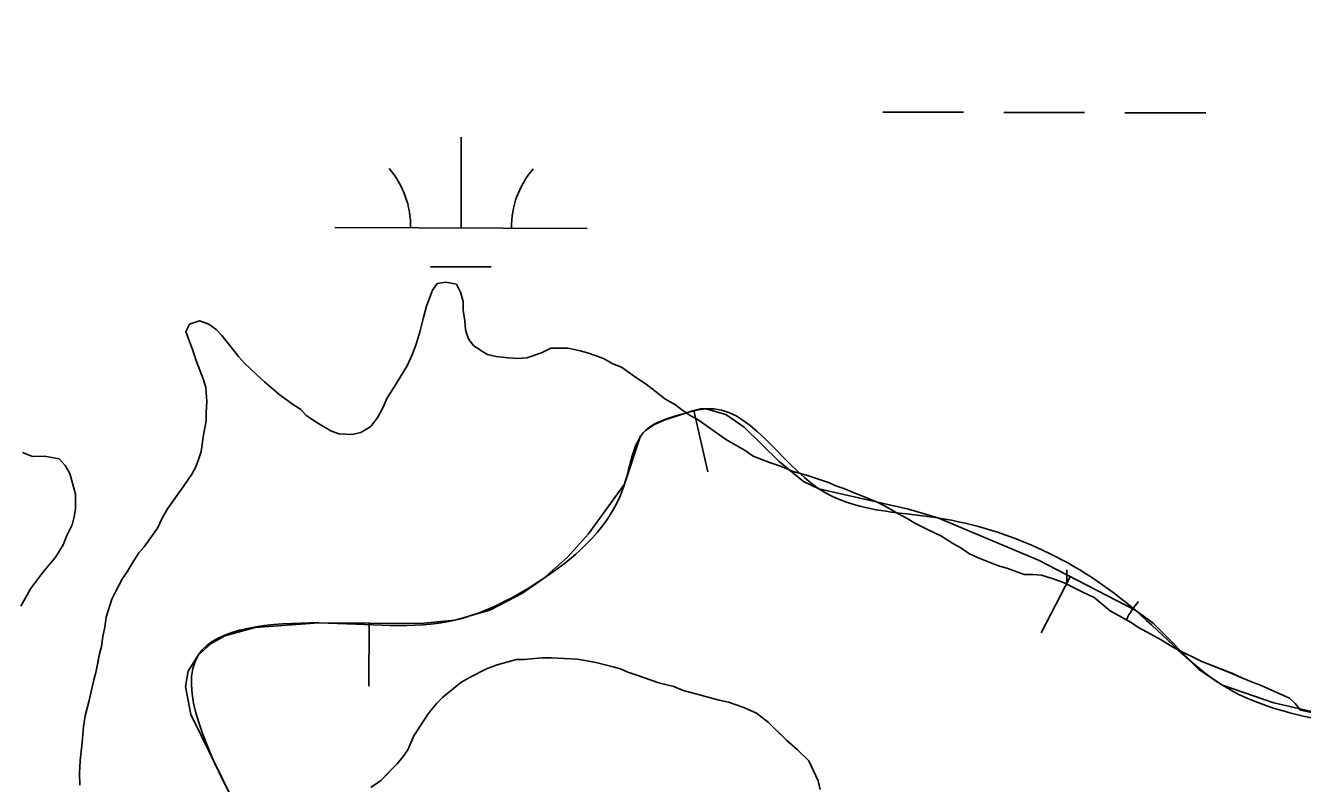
# Model space of a CAD drawing. Extents: x 3161514 to 3199414, y 831166 to 856601.
# Drawn here: x 3195118 to 3195624, y 847035 to 847336 of the extents above; entities that cross this region are included whole.
import ezdxf

# ---------------------------------------------------------------- set-up
doc = ezdxf.new("R2010")
doc.units = 0
for name, color, linetype in [('V-BORW-LINE', 7, 'Continuous'), ('V-SITE-VEGE', 7, 'Continuous'), ('V-TOPO-SHOR', 7, 'Continuous'), ('V-WETL-SWMP', 7, 'Continuous')]:
    doc.layers.add(name, color=color, linetype=linetype)

msp = doc.modelspace()

# ---------------------------------------------------------------- linework, layer by layer
at = {"layer": 'V-BORW-LINE'}
for p, q in [((3195383.01, 847183.15), (3195388.57, 847158.78)), ((3195532.25, 847117.25), (3195520.73, 847095.06)), ((3195254.32, 847098.8), (3195254.17, 847073.8))]:
    msp.add_line(p, q, dxfattribs=at)
msp.add_lwpolyline([(3195634.17, 847062.41), (3195612.94, 847067.19), (3195592.54, 847074.27), (3195583.21, 847080.44), (3195571.21, 847092.79), (3195565.07, 847098.81), (3195558.21, 847103.79), (3195519.7, 847123.76), (3195479.75, 847140.55), (3195468.09, 847144.06), (3195432.62, 847152.15), (3195426.52, 847155.06), (3195416.81, 847162.99), (3195403, 847176.51), (3195395.74, 847181.52), (3195387.8, 847183.85), (3195385.73, 847183.78), (3195382.53, 847183.05), (3195379.35, 847181.99), (3195371.33, 847179.34), (3195367.5, 847177.62), (3195363.91, 847175.21), (3195361.94, 847173.07), (3195355.56, 847153.95), (3195341.23, 847134.23), (3195333.01, 847125.06), (3195323.46, 847116.56), (3195315.15, 847110.7), (3195302.13, 847104.05), (3195288.23, 847100), (3195274.83, 847098.67), (3195234.33, 847098.92), (3195209.1, 847097.1), (3195197.15, 847093.81), (3195191.67, 847090.71), (3195186.66, 847086.31), (3195182.6, 847079.84), (3195181.46, 847073.78), (3195183.58, 847062.56), (3195200.45, 847028.54)], dxfattribs=at)
for points in [[(3194602.88, 847069.85), (3194575.87, 847110.17), (3194547.03, 847120.68), (3194457.58, 847119.19), (3194366.45, 847145.63), (3194258, 847192.86), (3194228.15, 847223.95), (3194227.62, 847247.86), (3194321.38, 847251.47), (3194333.12, 847328.21), (3194340.14, 847375.18), (3194332.7, 847406.95), (3194296.3, 847413.53), (3194262.11, 847433.52), (3194215.71, 847445.62), (3194145.95, 847449.24), (3194103.95, 847498.28), (3194084.11, 847504.72), (3194049.94, 847507.61), (3194007.97, 847494.32), (3194008.4, 847478.79), (3193996.03, 847456.37), (3193997.01, 847423.89), (3193978.52, 847389.56), (3193990.09, 847331.44), (3193948.4, 847301.13), (3193955.13, 847275.83), (3193969.39, 847253.56), (3194023.81, 847249.86), (3194123.13, 847223.18), (3194170.45, 847198.88), (3194298.6, 847102.54), (3194359.03, 847068.97), (3194377.1, 847062.6), (3194480.07, 846995.23), (3194645.36, 846858.6), (3194711.29, 846830.1), (3194803.13, 846760.09), (3194846.45, 846741.59), (3194967.03, 846667.42), (3195071.3, 846623.62), (3195217.07, 846544.55), (3195322.98, 846476), (3195428.75, 846443.06), (3195566.51, 846379.66), (3195648.42, 846343.02), (3195715.01, 846322.25), (3195727.93, 846327.72), (3195733.54, 846331.37)], [(3195212.14, 846712.14), (3195199.33, 846733.38), (3195222.73, 846751.73), (3195285.11, 846770.62), (3195285.3, 846797.06), (3195274.55, 846810.19), (3195214.59, 846825.05), (3195182.35, 846821.24), (3195168.88, 846810.68), (3195172.37, 846770.52), (3195145.1, 846765.54), (3195131.99, 846774.8), (3195100.54, 846879.65), (3194989.74, 846958.1), (3194992.6, 846998.35), (3195009.19, 847005.17), (3195052.21, 846983.68), (3195100.79, 846999.17), (3195094.37, 847062.55), (3195108.13, 847156.4), (3195095.57, 847198.86), (3195066.98, 847191.47), (3195033.69, 847181.27), (3194992.38, 847151.65), (3194949.38, 847071.68), (3194971.98, 846998.48), (3194963.32, 846989.31), (3194906.17, 847001.5), (3194857.52, 846984.26), (3194836.61, 846990.39), (3194775.77, 847044.42), (3194738.67, 847042.4), (3194693.08, 847063.73), (3194634.13, 847049.01), (3194602.88, 847069.85), (3194603.81, 847068.67)], [(3195757.25, 847016.74), (3195857.08, 846937.33), (3195874.51, 846889.02), (3195859.48, 846835.68), (3195838.49, 846820.05), (3195713.21, 846787.04), (3195611.88, 846729.36), (3195571.86, 846718.37), (3195525.32, 846735.95), (3195438.51, 846788.56), (3195357, 846808.79), (3195276.53, 846889.62), (3195239.42, 846902.67), (3195231.69, 846918.41), (3195155.74, 846958.51), (3195165.58, 846994.69), (3195188.73, 847004.86), (3195202.14, 847024.68), (3195200.45, 847028.54), (3195186.66, 847086.31), (3195234.33, 847098.92), (3195288.23, 847100), (3195323.46, 847116.56), (3195355.56, 847153.95), (3195363.91, 847175.21), (3195379.35, 847181.99), (3195387.8, 847183.85), (3195432.62, 847152.15), (3195479.75, 847140.55), (3195558.21, 847103.79), (3195592.54, 847074.27), (3195676.17, 847052.25), (3195757.25, 847016.74)]]:
    msp.add_spline(points, degree=3, dxfattribs=at)
at = {"layer": 'V-SITE-VEGE'}
for points in [[(3195261.48, 847188.2), (3195264.35, 847192.7), (3195269.33, 847200.91), (3195271.42, 847205.15), (3195272.97, 847209.38), (3195274.53, 847214.67), (3195275.82, 847219.96), (3195277.11, 847224.45), (3195279.45, 847230.8), (3195281.29, 847233.45), (3195284.71, 847234), (3195288.94, 847233.23), (3195290.54, 847230.07), (3195291.62, 847226.38), (3195291.64, 847222.95), (3195292.19, 847218.73), (3195292.48, 847215.3), (3195293.02, 847213.45), (3195293.82, 847211.34), (3195295.68, 847208.98), (3195298.6, 847206.89), (3195301.24, 847205.32), (3195304.68, 847204.54), (3195309.44, 847204.04), (3195313.4, 847203.8), (3195316.83, 847204.08), (3195322.62, 847205.96), (3195326.31, 847207.83), (3195330.01, 847207.85), (3195333.17, 847207.87), (3195337.93, 847206.84), (3195340.84, 847206.07), (3195344.28, 847204.77), (3195347.19, 847203.73), (3195350.9, 847201.64), (3195354.33, 847200.33), (3195359.9, 847196.41), (3195364.14, 847193.53), (3195368.91, 847189.86), (3195371.56, 847187.76), (3195375.8, 847185.41), (3195378.19, 847183.57), (3195381.63, 847181.22), (3195384.81, 847179.39), (3195388.79, 847176.51), (3195393.29, 847173.36), (3195395.94, 847171.53), (3195403.36, 847167.35), (3195406.54, 847164.99), (3195413.42, 847162.39), (3195417.39, 847161.09), (3195422.41, 847159.01), (3195427.7, 847157.45), (3195436.43, 847154.6), (3195439.34, 847153.3), (3195442.52, 847152.26), (3195445.69, 847150.96), (3195452.57, 847148.09), (3195455.75, 847146.79), (3195458.92, 847145.22), (3195463.95, 847142.35), (3195467.93, 847140.26), (3195470.58, 847138.42), (3195475.87, 847135.82), (3195480.9, 847133.47), (3195485.93, 847130.33), (3195488.85, 847128.76), (3195492.03, 847126.4), (3195495.47, 847124.84), (3195500.76, 847122.76), (3195504.2, 847121.46), (3195507.11, 847120.68), (3195513.99, 847118.08), (3195517.42, 847118.1), (3195520.85, 847117.85), (3195525.08, 847116.56), (3195529.58, 847115), (3195532.76, 847113.43), (3195537.25, 847111.08), (3195541.75, 847109), (3195548.12, 847103.75), (3195552.89, 847101.14), (3195556.33, 847099.05), (3195558.98, 847097.21), (3195562.42, 847095.39), (3195568.25, 847092.25), (3195572.49, 847089.63), (3195576.19, 847087.54), (3195580.7, 847085.46), (3195584.4, 847083.63), (3195596.31, 847078.94), (3195600.28, 847077.12), (3195604.78, 847075.3), (3195607.68, 847074.26), (3195610.6, 847072.95), (3195619.15, 847069.04), (3195621.37, 847066.93), (3195623.57, 847064.4), (3195633.2, 847062.32)], [(3195139.59, 847034.66), (3195139.56, 847039.41), (3195139.8, 847044.43), (3195140.55, 847051.56), (3195141.04, 847057.9), (3195141.81, 847062.13), (3195143.36, 847068.2), (3195145.16, 847076.4), (3195145.94, 847079.31), (3195147.48, 847086.71), (3195148.25, 847089.62), (3195148.76, 847093.58), (3195149.53, 847097.28), (3195150.04, 847101.24), (3195152.37, 847108.38), (3195153.94, 847111.56), (3195156.55, 847116.59), (3195158.38, 847119.24), (3195160.21, 847122.42), (3195163.09, 847126.66), (3195165.19, 847129.05), (3195170.43, 847136.47), (3195172.25, 847140.44), (3195174.35, 847144.14), (3195180.63, 847152.89), (3195184.04, 847157.93), (3195185.6, 847160.84), (3195186.64, 847163.75), (3195187.68, 847166.92), (3195188.7, 847173.53), (3195189.72, 847179.08), (3195189.71, 847182.25), (3195189.95, 847186.74), (3195189.65, 847192.28), (3195188.57, 847195.71), (3195185.9, 847202.55), (3195184.29, 847207.29), (3195182.68, 847211.51), (3195181.61, 847214.41), (3195183.17, 847217.32), (3195187.12, 847218.66), (3195190.83, 847217.36), (3195193.74, 847215.27), (3195195.87, 847212.91), (3195199.06, 847208.96), (3195202.52, 847204.49), (3195204.91, 847201.87), (3195209.68, 847197.41), (3195212.87, 847194.52), (3195218.44, 847189.8), (3195223.48, 847185.87), (3195227.19, 847183.52), (3195229.31, 847181.15), (3195234.61, 847177.75), (3195239.11, 847175.13), (3195242.29, 847173.83), (3195247.57, 847173.6), (3195251, 847174.41), (3195254.94, 847176.81), (3195257.82, 847180.52), (3195259.92, 847184.49), (3195261.48, 847188.2)], [(3195116.93, 847166.53), (3195120.9, 847164.96), (3195125.65, 847164.99), (3195131.47, 847163.97), (3195133.86, 847161.34), (3195135.72, 847158.18), (3195137.88, 847150.01), (3195137.91, 847144.2), (3195137.4, 847141.03), (3195136.63, 847137.86), (3195134.54, 847133.63), (3195132.98, 847129.92), (3195130.1, 847125.15), (3195124.86, 847118.79), (3195120.14, 847112.43), (3195118.57, 847109.78), (3195116.22, 847105.54)], [(3195433.16, 847032.88), (3195432.35, 847036.31), (3195428.6, 847044.21), (3195424.09, 847048.67), (3195419.85, 847052.34), (3195415.33, 847056.8), (3195412.68, 847059.43), (3195407.91, 847063.1), (3195402.88, 847065.45), (3195396.79, 847067.52), (3195393.1, 847068.29), (3195389.13, 847069.33), (3195383.84, 847070.88), (3195378.82, 847072.17), (3195375.11, 847073.74), (3195369.56, 847075.02), (3195360.04, 847078.4), (3195356.86, 847079.44), (3195353.95, 847080.74), (3195351.04, 847081.52), (3195343.64, 847083.33), (3195336.77, 847084.61), (3195326.47, 847085.08), (3195322.78, 847085.06), (3195315.92, 847084.49), (3195312.75, 847084.48), (3195305.11, 847082.32), (3195300.89, 847080.71), (3195294.05, 847077.24), (3195290.62, 847075.37), (3195287.73, 847072.98), (3195283.53, 847069.52), (3195281.17, 847067.14), (3195277.76, 847062.89), (3195272, 847054.15), (3195269.66, 847048.59), (3195267.83, 847045.94), (3195265.46, 847043.02), (3195258.9, 847036.39), (3195254.96, 847033.72)]]:
    msp.add_lwpolyline(points, dxfattribs=at)
at = {"layer": 'V-TOPO-SHOR'}
for points in [[(3195139.59, 847034.66), (3195139.56, 847039.41), (3195139.8, 847044.43), (3195140.55, 847051.56), (3195141.04, 847057.9), (3195141.81, 847062.13), (3195143.36, 847068.2), (3195145.16, 847076.4), (3195145.94, 847079.31), (3195146.71, 847083.01), (3195147.48, 847086.71), (3195148.25, 847089.62), (3195148.76, 847093.58), (3195149.53, 847097.28), (3195150.04, 847101.24), (3195152.37, 847108.38), (3195153.94, 847111.56), (3195156.55, 847116.59), (3195158.38, 847119.24), (3195160.21, 847122.42), (3195163.09, 847126.66), (3195165.19, 847129.05), (3195170.43, 847136.47), (3195172.25, 847140.44), (3195174.35, 847144.14), (3195178.54, 847149.98), (3195180.63, 847152.89), (3195184.04, 847157.93), (3195185.6, 847160.84), (3195186.64, 847163.75), (3195187.68, 847166.92), (3195188.7, 847173.53), (3195189.72, 847179.08), (3195189.71, 847182.25), (3195189.95, 847186.74), (3195189.65, 847192.28), (3195188.57, 847195.71), (3195185.9, 847202.55), (3195184.29, 847207.29), (3195182.68, 847211.51), (3195181.61, 847214.41), (3195183.17, 847217.32), (3195187.12, 847218.66), (3195190.83, 847217.36), (3195193.74, 847215.27), (3195195.87, 847212.91), (3195199.06, 847208.96), (3195202.52, 847204.49), (3195204.91, 847201.87), (3195209.68, 847197.41), (3195212.87, 847194.52), (3195218.44, 847189.8), (3195223.48, 847185.87), (3195227.19, 847183.52), (3195229.31, 847181.15), (3195234.61, 847177.75), (3195239.11, 847175.13), (3195242.29, 847173.83), (3195247.57, 847173.6), (3195251, 847174.41), (3195254.94, 847176.81), (3195257.82, 847180.52), (3195259.92, 847184.49), (3195261.48, 847188.2), (3195264.35, 847192.7), (3195269.33, 847200.91), (3195271.42, 847205.15), (3195272.97, 847209.38), (3195274.53, 847214.67), (3195275.82, 847219.96), (3195277.11, 847224.45), (3195279.45, 847230.8), (3195281.29, 847233.45), (3195284.71, 847234), (3195288.94, 847233.23), (3195290.54, 847230.07), (3195291.62, 847226.38), (3195291.64, 847222.95), (3195292.19, 847218.73), (3195292.48, 847215.3), (3195293.02, 847213.45), (3195293.82, 847211.34), (3195295.68, 847208.98), (3195298.6, 847206.89), (3195301.24, 847205.32), (3195304.68, 847204.54), (3195309.44, 847204.04), (3195313.4, 847203.8), (3195316.83, 847204.08), (3195322.62, 847205.96), (3195326.31, 847207.83), (3195330.01, 847207.85), (3195333.17, 847207.87), (3195337.93, 847206.84), (3195340.84, 847206.07), (3195344.28, 847204.77), (3195347.19, 847203.73), (3195350.9, 847201.64), (3195354.33, 847200.33), (3195359.9, 847196.41)], [(3195359.9, 847196.41), (3195364.14, 847193.53), (3195368.91, 847189.86), (3195371.56, 847187.76), (3195375.8, 847185.41), (3195378.19, 847183.57), (3195381.63, 847181.22), (3195384.81, 847179.39), (3195388.79, 847176.51), (3195393.29, 847173.36), (3195395.94, 847171.53), (3195399.65, 847169.44), (3195403.36, 847167.35), (3195406.54, 847164.99), (3195413.42, 847162.39), (3195417.39, 847161.09), (3195422.41, 847159.01), (3195427.7, 847157.45), (3195436.43, 847154.6), (3195439.34, 847153.3), (3195442.52, 847152.26), (3195445.69, 847150.96), (3195452.57, 847148.09), (3195455.75, 847146.79), (3195458.92, 847145.22), (3195463.95, 847142.35), (3195467.92, 847140.26), (3195470.58, 847138.42), (3195475.87, 847135.82), (3195480.9, 847133.47), (3195485.93, 847130.33), (3195488.85, 847128.76), (3195492.03, 847126.4), (3195495.47, 847124.84), (3195500.76, 847122.76), (3195504.2, 847121.46), (3195507.11, 847120.68), (3195513.99, 847118.08), (3195517.42, 847118.1), (3195520.85, 847117.85), (3195525.08, 847116.56), (3195529.58, 847115), (3195532.76, 847113.43), (3195537.25, 847111.08), (3195541.75, 847109), (3195544.94, 847106.38), (3195548.12, 847103.75), (3195552.89, 847101.14), (3195556.33, 847099.05), (3195558.98, 847097.21), (3195562.42, 847095.39), (3195568.25, 847092.25), (3195572.49, 847089.64), (3195576.19, 847087.54), (3195580.7, 847085.46), (3195584.4, 847083.63), (3195589.69, 847081.55), (3195596.31, 847078.94), (3195600.28, 847077.12), (3195604.78, 847075.3), (3195607.68, 847074.26), (3195610.6, 847072.95)], [(3195116.22, 847105.54), (3195118.57, 847109.78), (3195120.14, 847112.43), (3195124.86, 847118.79), (3195130.1, 847125.15), (3195132.98, 847129.92), (3195134.54, 847133.63), (3195136.63, 847137.86), (3195137.4, 847141.03), (3195137.91, 847144.2), (3195137.88, 847150.01), (3195135.72, 847158.18), (3195133.86, 847161.34), (3195131.47, 847163.97), (3195125.65, 847164.99), (3195120.9, 847164.96), (3195116.93, 847166.53)], [(3195433.16, 847032.88), (3195432.35, 847036.31), (3195428.6, 847044.21), (3195424.09, 847048.67), (3195419.85, 847052.34), (3195415.33, 847056.8), (3195412.68, 847059.43), (3195410.29, 847061.26), (3195407.91, 847063.1), (3195402.88, 847065.45), (3195396.79, 847067.52), (3195393.1, 847068.29), (3195389.13, 847069.33), (3195383.84, 847070.88), (3195378.82, 847072.17), (3195375.11, 847073.74), (3195369.56, 847075.02), (3195360.04, 847078.4), (3195356.86, 847079.44), (3195353.95, 847080.74), (3195351.04, 847081.52), (3195343.64, 847083.33), (3195336.77, 847084.61), (3195326.47, 847085.08), (3195322.78, 847085.06), (3195315.92, 847084.49), (3195312.75, 847084.47), (3195305.11, 847082.32), (3195300.89, 847080.71), (3195294.05, 847077.24), (3195290.62, 847075.37), (3195287.73, 847072.98), (3195283.53, 847069.52), (3195281.17, 847067.14), (3195277.76, 847062.89), (3195272, 847054.15), (3195269.66, 847048.59), (3195267.83, 847045.94), (3195265.46, 847043.02), (3195262.31, 847039.84), (3195258.9, 847036.39), (3195254.96, 847033.72)], [(3195610.6, 847072.95), (3195619.15, 847069.04), (3195621.37, 847066.93), (3195623.57, 847064.4), (3195633.2, 847062.32)]]:
    msp.add_lwpolyline(points, dxfattribs=at)
at = {"layer": 'V-WETL-SWMP'}
for p, q in [((3195457.94, 847301.47), (3195489.94, 847301.38)), ((3195505.94, 847301.34), (3195537.94, 847301.25)), ((3195553.94, 847301.21), (3195585.94, 847301.12)), ((3195290.75, 847255.5), (3195290.85, 847291.5)), ((3195240.75, 847255.64), (3195340.75, 847255.36)), ((3195278.71, 847240.11), (3195302.71, 847240.04)), ((3195530.83, 847114.39), (3195530.85, 847120.03))]:
    msp.add_line(p, q, dxfattribs=at)
for points in [[(3195610.6, 847072.95), (3195607.69, 847074.26), (3195604.77, 847075.3), (3195600.28, 847077.12), (3195596.31, 847078.95), (3195584.4, 847083.63), (3195580.7, 847085.46), (3195576.2, 847087.54), (3195572.49, 847089.63), (3195568.25, 847092.25), (3195562.42, 847095.39), (3195558.98, 847097.21), (3195556.33, 847099.05), (3195552.89, 847101.14), (3195548.12, 847103.75), (3195541.75, 847109), (3195537.26, 847111.08), (3195532.75, 847113.43), (3195529.58, 847115), (3195525.08, 847116.56), (3195520.85, 847117.85), (3195517.42, 847118.1), (3195513.98, 847118.08), (3195507.11, 847120.68), (3195504.2, 847121.46), (3195500.76, 847122.76), (3195495.47, 847124.84), (3195492.03, 847126.4), (3195488.85, 847128.76), (3195485.93, 847130.33), (3195480.9, 847133.47), (3195475.87, 847135.82), (3195470.58, 847138.43), (3195467.93, 847140.26), (3195463.95, 847142.35), (3195458.92, 847145.22), (3195455.75, 847146.79), (3195452.57, 847148.09), (3195445.69, 847150.96), (3195442.52, 847152.26), (3195439.34, 847153.3), (3195436.43, 847154.6), (3195427.7, 847157.46), (3195422.41, 847159.01), (3195417.39, 847161.09), (3195413.42, 847162.39), (3195406.54, 847164.99), (3195403.36, 847167.35), (3195395.94, 847171.53), (3195393.29, 847173.36), (3195388.79, 847176.51), (3195384.81, 847179.39), (3195381.63, 847181.22), (3195378.19, 847183.57), (3195375.8, 847185.41), (3195371.56, 847187.76), (3195368.91, 847189.86), (3195364.14, 847193.53), (3195359.9, 847196.41), (3195354.33, 847200.33), (3195350.9, 847201.64), (3195347.19, 847203.73), (3195344.28, 847204.77), (3195340.84, 847206.07), (3195337.93, 847206.84), (3195333.17, 847207.87), (3195326.31, 847207.83), (3195322.62, 847205.96), (3195316.83, 847204.08), (3195313.4, 847203.8), (3195309.44, 847204.04), (3195304.68, 847204.54), (3195301.24, 847205.32), (3195298.6, 847206.89), (3195295.68, 847208.98), (3195293.82, 847211.34), (3195293.01, 847213.45), (3195292.48, 847215.3), (3195292.19, 847218.73), (3195291.64, 847222.95), (3195291.62, 847226.38), (3195290.54, 847230.07), (3195288.94, 847233.23), (3195284.71, 847234), (3195281.29, 847233.45), (3195279.45, 847230.8), (3195277.11, 847224.45), (3195275.82, 847219.96), (3195274.53, 847214.67), (3195272.97, 847209.38), (3195271.41, 847205.15), (3195269.33, 847200.91), (3195264.36, 847192.7), (3195261.48, 847188.2), (3195259.92, 847184.49), (3195257.83, 847180.52), (3195254.94, 847176.81), (3195251, 847174.41), (3195247.57, 847173.6), (3195242.29, 847173.83), (3195239.11, 847175.13)], [(3195239.11, 847175.13), (3195234.61, 847177.75), (3195229.31, 847181.15), (3195227.19, 847183.51), (3195223.48, 847185.87), (3195218.44, 847189.8), (3195212.87, 847194.52), (3195209.68, 847197.41), (3195204.91, 847201.87), (3195202.52, 847204.49), (3195199.06, 847208.96), (3195195.87, 847212.91), (3195193.74, 847215.27), (3195190.83, 847217.36), (3195187.12, 847218.66), (3195183.17, 847217.32), (3195181.6, 847214.41), (3195182.68, 847211.51), (3195184.29, 847207.3), (3195185.9, 847202.55), (3195188.57, 847195.7), (3195189.65, 847192.28), (3195189.95, 847186.74), (3195189.71, 847182.25), (3195189.72, 847179.08), (3195188.7, 847173.53), (3195187.68, 847166.92), (3195186.64, 847163.75), (3195185.6, 847160.84), (3195184.04, 847157.93), (3195180.63, 847152.89), (3195174.35, 847144.15), (3195172.25, 847140.44), (3195170.43, 847136.47), (3195165.19, 847129.05), (3195163.09, 847126.66), (3195160.21, 847122.42), (3195158.38, 847119.24), (3195156.55, 847116.59), (3195153.94, 847111.56), (3195152.37, 847108.38), (3195150.04, 847101.24), (3195149.53, 847097.28), (3195148.76, 847093.58), (3195148.25, 847089.62), (3195147.48, 847086.71), (3195145.94, 847079.31), (3195145.16, 847076.4), (3195143.36, 847068.21), (3195141.81, 847062.12), (3195141.04, 847057.9), (3195140.55, 847051.56), (3195139.8, 847044.43), (3195139.56, 847039.41), (3195139.59, 847034.66)], [(3195116.93, 847166.53), (3195120.9, 847164.96), (3195125.65, 847164.99), (3195131.47, 847163.97), (3195133.86, 847161.34), (3195135.72, 847158.18), (3195137.88, 847150.01), (3195137.91, 847144.2)], [(3195137.91, 847144.2), (3195137.4, 847141.03), (3195136.63, 847137.86), (3195134.54, 847133.62), (3195132.98, 847129.92), (3195130.1, 847125.15), (3195124.86, 847118.79), (3195120.14, 847112.43), (3195118.57, 847109.78), (3195116.22, 847105.54)], [(3195254.96, 847033.72), (3195258.9, 847036.39), (3195265.46, 847043.02), (3195267.83, 847045.94), (3195269.66, 847048.59), (3195272, 847054.15), (3195277.76, 847062.89), (3195281.17, 847067.14), (3195283.53, 847069.52), (3195287.73, 847072.98), (3195290.63, 847075.37), (3195294.05, 847077.24), (3195300.89, 847080.71), (3195305.11, 847082.32), (3195312.75, 847084.47), (3195315.92, 847084.49), (3195322.78, 847085.06), (3195326.47, 847085.08), (3195336.77, 847084.61), (3195343.64, 847083.33), (3195351.04, 847081.52), (3195353.95, 847080.74), (3195356.86, 847079.44), (3195360.04, 847078.4), (3195369.56, 847075.03), (3195375.11, 847073.74), (3195378.82, 847072.17), (3195383.84, 847070.88), (3195389.13, 847069.33), (3195393.09, 847068.29), (3195396.79, 847067.52), (3195402.88, 847065.45), (3195407.91, 847063.1), (3195412.68, 847059.43), (3195419.85, 847052.34), (3195424.09, 847048.67), (3195428.6, 847044.21), (3195432.35, 847036.31), (3195433.16, 847032.88)], [(3195633.2, 847062.32), (3195623.57, 847064.4), (3195621.37, 847066.93), (3195619.15, 847069.04), (3195610.6, 847072.95)]]:
    msp.add_lwpolyline(points, dxfattribs=at)
for centre, start, end in [((3195235.51, 847256.13), 359.0699, 40.6135), ((3195345.99, 847255.83), 139.0699, 180.6135), ((3195585.99, 847084.35), 139.0699, 153.333)]:
    msp.add_arc(centre, 35.25, start, end, dxfattribs=at)

doc.saveas('drawing.dxf')
